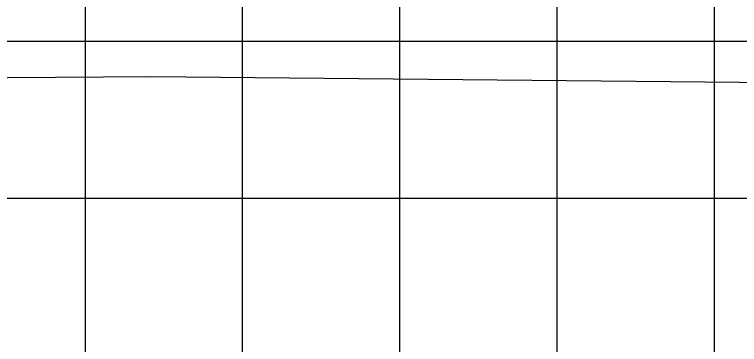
# Model space of a CAD drawing. Extents: x 850598 to 870284, y 366541 to 366651.
# Drawn here: x 863741.083 to 863745.693, y 366579.293 to 366581.395 of the extents above; entities that cross this region are included whole.
import ezdxf

# ---------------------------------------------------------------- set-up
doc = ezdxf.new("R2010")
doc.units = 0
for name, color, linetype in [('MAJOR', 7, 'Continuous'), ('MINOR', 7, 'Continuous'), ('S_Roadway_Centerline', 7, 'Continuous')]:
    doc.layers.add(name, color=color, linetype=linetype)

msp = doc.modelspace()

# ---------------------------------------------------------------- linework, layer by layer
at = {"layer": 'MAJOR'}
for p, q in [((863744.5331, 366550.2254), (863744.5331, 366595.2254)), ((863744.5331, 366550.2254), (863744.5331, 366595.2254)), ((863694.5331, 366580.2254), (863834.5331, 366580.2254)), ((863694.5331, 366580.2254), (863834.5331, 366580.2254))]:
    msp.add_line(p, q, dxfattribs=at)
at = {"layer": 'MINOR'}
for p, q in [((863741.5331, 366550.2254), (863741.5331, 366595.2254)), ((863741.5331, 366550.2254), (863741.5331, 366595.2254)), ((863742.5331, 366550.2254), (863742.5331, 366595.2254)), ((863742.5331, 366550.2254), (863742.5331, 366595.2254)), ((863743.5331, 366550.2254), (863743.5331, 366595.2254)), ((863743.5331, 366550.2254), (863743.5331, 366595.2254)), ((863745.5331, 366550.2254), (863745.5331, 366595.2254)), ((863745.5331, 366550.2254), (863745.5331, 366595.2254)), ((863694.5331, 366581.2254), (863834.5331, 366581.2254)), ((863694.5331, 366581.2254), (863834.5331, 366581.2254))]:
    msp.add_line(p, q, dxfattribs=at)
at = {"layer": 'S_Roadway_Centerline'}
msp.add_lwpolyline([(863694.5331, 366581.174), (863695.3372, 366581.5886), (863695.8611, 366581.8641), (863703.0927, 366581.2842), (863719.4908, 366580.1823), (863720.5323, 366580.0994), (863722.9938, 366580.1747), (863739.2154, 366580.9812), (863741.9525, 366581.0005), (863746.134, 366580.9601), (863751.2126, 366580.5223), (863754.8604, 366580.3167), (863756.1282, 366580.4149), (863761.4618, 366581.1534)], dxfattribs=at)

doc.saveas('drawing.dxf')
